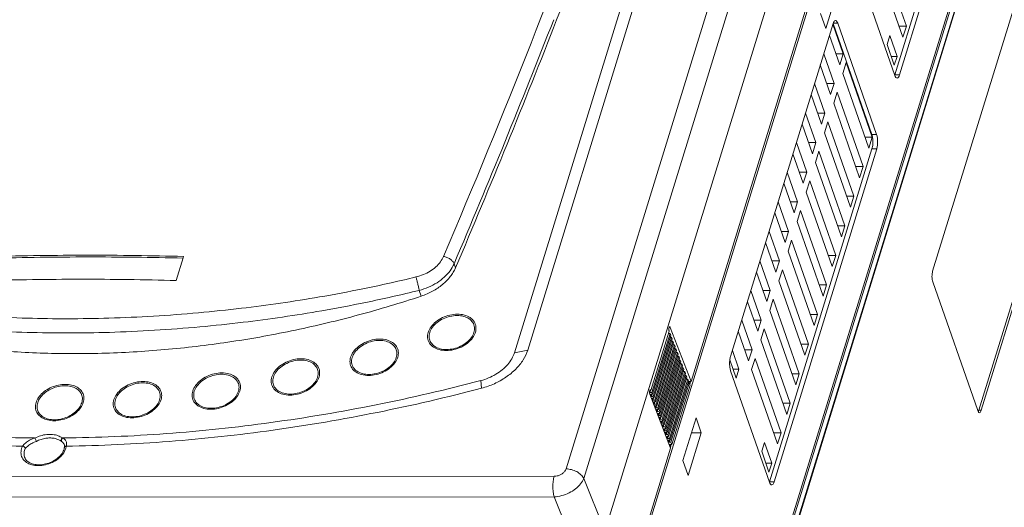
# Model space of a CAD drawing. Header units: millimetres. Extents: x -473 to 23648, y -382 to 1866.
# Tile 410 of 607: x 8237 to 8431, y 509 to 605. Entities that reach past the tile are written whole.
import ezdxf

# ---------------------------------------------------------------- set-up
doc = ezdxf.new("R2010")
doc.units = ezdxf.units.MM
doc.header["$LTSCALE"] = 80
doc.layers.get('0').update_dxf_attribs({"linetype": 'CONTINUOUS'})
for name, color, linetype in [('02___PRT_ALL_AXES', 7, 'CONTINUOUS'), ('06_ALL_SURFS', 7, 'CONTINUOUS'), ('08_ALL_DRAFTS', 7, 'CONTINUOUS'), ('09_ALL_ROUNDS', 7, 'CONTINUOUS'), ('20_ALL_FEATURES', 7, 'CONTINUOUS'), ('_BLACK_HOLE', 7, 'CONTINUOUS')]:
    doc.layers.add(name, color=color, linetype=linetype)

msp = doc.modelspace()

# ---------------------------------------------------------------- linework, layer by layer
at = {"color": 0, "linetype": 'Continuous', "lineweight": 0}
for p, q in [((8443.149, 678.887), (8372.444, 449.441)), ((8443.16, 678.592), (8372.455, 449.146))]:
    msp.add_line(p, q, dxfattribs=at)
at = {"layer": '02___PRT_ALL_AXES', "color": 0, "linetype": 'Continuous', "lineweight": 0}
for p, q in [((8371.966, 450.811), (8442.67, 680.258)), ((8429.249, 659.355), (8409.048, 593.799)), ((8430.194, 659.356), (8409.992, 593.799)), ((8406.217, 618.084), (8411.337, 603.422)), ((8409.065, 593.713), (8401.408, 615.638)), ((8410.664, 601.237), (8405.543, 615.899)), ((8432.674, 607.602), (8416.513, 555.157)), ((8376.688, 538.34), (8396.889, 603.897)), ((8396.85, 603.771), (8398.885, 597.945)), ((8396.9, 603.901), (8404.529, 582.058)), ((8396.929, 603.983), (8397.816, 603.983)), ((8397.816, 603.983), (8405.474, 582.058)), ((8411.337, 603.422), (8410.664, 601.237)), ((8398.211, 595.76), (8396.177, 601.585)), ((8395.054, 597.943), (8397.089, 592.118)), ((8398.885, 597.945), (8398.211, 595.76)), ((8396.416, 589.932), (8394.381, 595.758)), ((8399.483, 596.232), (8398.81, 594.047)), ((8399.483, 596.232), (8404.604, 581.57)), ((8403.93, 579.385), (8398.81, 594.047)), ((8409.048, 593.799), (8409.992, 593.799)), ((8393.259, 592.116), (8395.293, 586.29)), ((8397.089, 592.118), (8396.416, 589.932)), ((8394.62, 584.105), (8392.585, 589.931)), ((8397.687, 590.405), (8397.014, 588.219)), ((8397.687, 590.405), (8402.808, 575.742)), ((8402.135, 573.557), (8397.014, 588.219)), ((8391.463, 586.289), (8393.498, 580.463)), ((8395.293, 586.29), (8394.62, 584.105)), ((8392.824, 578.278), (8390.79, 584.104)), ((8395.892, 584.577), (8395.218, 582.392)), ((8395.892, 584.577), (8401.012, 569.915)), ((8400.339, 567.73), (8395.218, 582.392)), ((8404.529, 582.058), (8405.474, 582.058)), ((8389.667, 580.462), (8391.702, 574.636)), ((8393.498, 580.463), (8392.824, 578.278)), ((8404.604, 581.57), (8403.93, 579.385)), ((8425.612, 527.751), (8441.773, 580.196)), ((8426.085, 527.751), (8442.246, 580.196)), ((8404.559, 579.231), (8384.357, 513.675)), ((8405.503, 579.231), (8385.302, 513.675)), ((8391.029, 572.451), (8388.994, 578.277)), ((8394.096, 578.75), (8393.423, 576.565)), ((8394.096, 578.75), (8399.217, 564.088)), ((8404.559, 579.231), (8405.503, 579.231)), ((8398.543, 561.903), (8393.423, 576.565)), ((8387.872, 574.635), (8389.906, 568.809)), ((8391.702, 574.636), (8391.029, 572.451)), ((8402.808, 575.742), (8402.135, 573.557)), ((8389.233, 566.623), (8387.198, 572.449)), ((8392.3, 572.923), (8391.627, 570.738)), ((8392.3, 572.923), (8397.421, 558.261)), ((8396.748, 556.076), (8391.627, 570.738)), ((8386.076, 568.807), (8388.111, 562.981)), ((8389.906, 568.809), (8389.233, 566.623)), ((8401.012, 569.915), (8400.339, 567.73)), ((8387.437, 560.796), (8385.403, 566.622)), ((8390.505, 567.096), (8389.831, 564.911)), ((8390.505, 567.096), (8395.625, 552.434)), ((8394.952, 550.248), (8389.831, 564.911)), ((8384.281, 562.98), (8386.315, 557.154)), ((8388.111, 562.981), (8387.437, 560.796)), ((8399.217, 564.088), (8398.543, 561.903)), ((8385.642, 554.969), (8383.607, 560.795)), ((8388.709, 561.269), (8388.036, 559.083)), ((8388.709, 561.269), (8393.83, 546.606)), ((8393.156, 544.421), (8388.036, 559.083)), ((8382.485, 557.153), (8384.519, 551.327)), ((8386.315, 557.154), (8385.642, 554.969)), ((8397.421, 558.261), (8396.748, 556.076)), ((8383.846, 549.142), (8381.811, 554.968)), ((8386.913, 555.441), (8386.24, 553.256)), ((8386.913, 555.441), (8392.034, 540.779)), ((8391.361, 538.594), (8386.24, 553.256)), ((8416.536, 553.037), (8425.389, 527.686)), ((8380.689, 551.326), (8382.724, 545.5)), ((8384.519, 551.327), (8383.846, 549.142)), ((8395.625, 552.434), (8394.952, 550.248)), ((8382.05, 543.315), (8380.016, 549.14)), ((8385.118, 549.614), (8384.444, 547.429)), ((8385.118, 549.614), (8390.238, 534.952)), ((8389.565, 532.767), (8384.444, 547.429)), ((8378.894, 545.498), (8380.928, 539.673)), ((8382.724, 545.5), (8382.05, 543.315)), ((8393.83, 546.606), (8393.156, 544.421)), ((8380.255, 537.487), (8378.22, 543.313)), ((8383.322, 543.787), (8382.649, 541.602)), ((8383.322, 543.787), (8388.443, 529.125)), ((8387.769, 526.94), (8382.649, 541.602)), ((8380.928, 539.673), (8380.255, 537.487)), ((8392.034, 540.779), (8391.361, 538.594)), ((8381.526, 537.96), (8380.853, 535.774)), ((8381.526, 537.96), (8386.647, 523.298)), ((8384.375, 513.589), (8376.717, 535.513)), ((8385.974, 521.112), (8380.853, 535.774)), ((8390.238, 534.952), (8389.565, 532.767)), ((8388.443, 529.125), (8387.769, 526.94)), ((8426.085, 527.751), (8425.612, 527.751)), ((8386.647, 523.298), (8385.974, 521.112)), ((8384.357, 513.675), (8385.302, 513.675))]:
    msp.add_line(p, q, dxfattribs=at)
for points in [[(8396.889, 603.897), (8396.938, 604.056), (8396.996, 604.218), (8397.097, 604.35)], [(8425.389, 527.686), (8425.428, 527.576), (8425.471, 527.46), (8425.552, 527.376)], [(8425.522, 527.487), (8425.54, 527.523), (8425.554, 527.56), (8425.566, 527.598)], [(8425.566, 527.598), (8425.583, 527.649), (8425.597, 527.7), (8425.612, 527.751)], [(8425.943, 527.431), (8426.01, 527.526), (8426.05, 527.639), (8426.085, 527.751)], [(8425.552, 527.376), (8425.598, 527.328), (8425.66, 527.283), (8425.727, 527.279)]]:
    msp.add_open_spline(points, degree=3, dxfattribs=at)
for points, knots in [([(8397.097, 604.35), (8397.159, 604.431), (8397.251, 604.525), (8397.36, 604.526), (8397.366, 604.526)], [0, 0, 0, 0, 0.3049878, 0.32451161, 0.32451161, 0.32451161, 0.32451161]), ([(8397.366, 604.526), (8397.455, 604.521), (8397.678, 604.363), (8397.765, 604.13), (8397.816, 603.983)], [0, 0, 0, 0, 0.26629442, 0.73341801, 0.73341801, 0.73341801, 0.73341801]), ([(8409.515, 593.171), (8409.427, 593.175), (8409.203, 593.333), (8409.116, 593.566), (8409.065, 593.713)], [0, 0, 0, 0, 0.26629442, 0.73341801, 0.73341801, 0.73341801, 0.73341801]), ([(8409.992, 593.799), (8409.943, 593.641), (8409.857, 593.395), (8409.631, 593.171), (8409.522, 593.17), (8409.515, 593.171)], [0, 0, 0, 0, 0.49873344, 0.80372124, 0.82324505, 0.82324505, 0.82324505, 0.82324505]), ([(8404.529, 582.058), (8404.628, 581.775), (8404.738, 581.133), (8404.748, 580.179), (8404.649, 579.526), (8404.559, 579.231)], [0, 0, 0, 0, 0.898366, 1.9332146, 2.8591906, 2.8591906, 2.8591906, 2.8591906]), ([(8405.474, 582.058), (8405.545, 581.853), (8405.644, 581.388), (8405.696, 580.66), (8405.658, 579.923), (8405.569, 579.447), (8405.503, 579.231)], [0, 0, 0, 0, 0.6525152, 1.4150724, 2.1858769, 2.8613817, 2.8613817, 2.8613817, 2.8613817]), ([(8416.513, 555.157), (8416.464, 554.995), (8416.397, 554.638), (8416.369, 554.085), (8416.408, 553.539), (8416.482, 553.191), (8416.536, 553.037)], [0, 0, 0, 0, 0.5066285, 1.084732, 1.6566499, 2.1460362, 2.1460362, 2.1460362, 2.1460362]), ([(8376.717, 535.513), (8376.646, 535.719), (8376.547, 536.183), (8376.495, 536.912), (8376.533, 537.648), (8376.621, 538.125), (8376.688, 538.34)], [0, 0, 0, 0, 0.6525152, 1.4150724, 2.1858769, 2.8613817, 2.8613817, 2.8613817, 2.8613817]), ([(8425.727, 527.279), (8425.732, 527.279), (8425.813, 527.279), (8425.889, 527.357), (8425.938, 527.424), (8425.943, 527.431)], [0, 0, 0, 0, 0.01464286, 0.24338371, 0.26763546, 0.26763546, 0.26763546, 0.26763546]), ([(8384.825, 513.046), (8384.736, 513.051), (8384.512, 513.208), (8384.426, 513.442), (8384.375, 513.589)], [0, 0, 0, 0, 0.26629442, 0.73341801, 0.73341801, 0.73341801, 0.73341801]), ([(8385.302, 513.675), (8385.253, 513.516), (8385.166, 513.271), (8384.94, 513.047), (8384.831, 513.046), (8384.825, 513.046)], [0, 0, 0, 0, 0.49873344, 0.80372124, 0.82324505, 0.82324505, 0.82324505, 0.82324505])]:
    msp.add_open_spline(points, degree=3, knots=knots, dxfattribs=at)
at = {"layer": '06_ALL_SURFS', "color": 0, "linetype": 'Continuous', "lineweight": 0}
msp.add_line((8342.439, 604.636), (8357.134, 640.857), dxfattribs=at)
at = {"layer": '08_ALL_DRAFTS', "color": 0, "linetype": 'Continuous', "lineweight": 0}
for p, q in [((8409.901, 603.421), (8411.337, 603.422)), ((8398.885, 597.945), (8397.448, 597.944)), ((8408.348, 597.448), (8409.497, 597.449)), ((8397.089, 592.118), (8395.653, 592.117)), ((8395.293, 586.29), (8393.857, 586.29)), ((8393.498, 580.463), (8392.061, 580.462)), ((8403.167, 581.569), (8404.604, 581.57)), ((8391.702, 574.636), (8390.266, 574.635)), ((8401.372, 575.742), (8402.808, 575.742)), ((8389.906, 568.809), (8388.47, 568.808)), ((8399.576, 569.915), (8401.012, 569.915)), ((8388.111, 562.981), (8386.675, 562.981)), ((8397.78, 564.087), (8399.217, 564.088)), ((8386.315, 557.154), (8384.879, 557.154)), ((8395.985, 558.26), (8397.421, 558.261)), ((8384.519, 551.327), (8383.083, 551.326)), ((8394.189, 552.433), (8395.625, 552.434)), ((8382.724, 545.5), (8381.288, 545.499)), ((8392.393, 546.606), (8393.83, 546.606)), ((8380.928, 539.673), (8379.492, 539.672)), ((8390.598, 540.778), (8392.034, 540.779)), ((8377.197, 535.823), (8378.346, 535.824)), ((8388.802, 534.951), (8390.238, 534.952)), ((8387.006, 529.124), (8388.443, 529.125)), ((8385.211, 523.297), (8386.647, 523.298)), ((8383.657, 517.324), (8384.806, 517.325))]:
    msp.add_line(p, q, dxfattribs=at)
at = {"layer": '09_ALL_ROUNDS', "color": 0, "linetype": 'Continuous', "lineweight": 0}
for p, q in [((8443.149, 678.887), (8372.444, 449.441)), ((8443.16, 678.592), (8372.455, 449.146)), ((8361.027, 531.661), (8364.615, 543.306)), ((8364.602, 544.055), (8364.835, 544.056)), ((8368.94, 533.402), (8364.835, 544.056)), ((8360.775, 531.65), (8360.901, 531.653)), ((8360.901, 531.653), (8361.025, 531.656)), ((8364.9, 520.29), (8360.795, 530.944))]:
    msp.add_line(p, q, dxfattribs=at)
for points, knots in [([(8364.552, 543.806), (8364.546, 543.72), (8364.552, 543.586), (8364.571, 543.454), (8364.582, 543.408)], [0, 0, 0, 0, 0.25879735, 0.39999312, 0.39999312, 0.39999312, 0.39999312]), ([(8364.714, 544.184), (8364.697, 544.183), (8364.626, 544.164), (8364.579, 544.002), (8364.558, 543.883), (8364.552, 543.806)], [0, 0, 0, 0, 0.05187162, 0.20677024, 0.43794562, 0.43794562, 0.43794562, 0.43794562]), ([(8364.835, 544.056), (8364.817, 544.101), (8364.793, 544.176), (8364.728, 544.185), (8364.714, 544.184)], [0, 0, 0, 0, 0.14688672, 0.18681751, 0.18681751, 0.18681751, 0.18681751]), ([(8360.898, 531.801), (8360.881, 531.8), (8360.81, 531.782), (8360.787, 531.701), (8360.775, 531.65)], [0, 0, 0, 0, 0.05132321, 0.20697089, 0.20697089, 0.20697089, 0.20697089]), ([(8361.027, 531.661), (8361.009, 531.711), (8360.982, 531.793), (8360.911, 531.802), (8360.898, 531.801)], [0, 0, 0, 0, 0.16124291, 0.20160995, 0.20160995, 0.20160995, 0.20160995])]:
    msp.add_open_spline(points, degree=3, knots=knots, dxfattribs=at)
for points in [[(8364.582, 543.408), (8364.591, 543.373), (8364.601, 543.339), (8364.615, 543.306)], [(8360.775, 531.65), (8360.757, 531.576), (8360.742, 531.5), (8360.736, 531.423)], [(8360.736, 531.423), (8360.73, 531.337), (8360.733, 531.25), (8360.744, 531.164)], [(8360.744, 531.164), (8360.753, 531.09), (8360.768, 531.015), (8360.795, 530.944)]]:
    msp.add_open_spline(points, degree=3, dxfattribs=at)
at = {"layer": '20_ALL_FEATURES', "color": 0, "linetype": 'Continuous', "lineweight": 0}
for p, q in [((8356.473, 491.743), (8427.514, 722.283)), ((8375.006, 461.845), (8439.247, 670.32)), ((8365.341, 640.397), (8334.115, 539.064)), ((8367.984, 640.947), (8336.758, 539.614)), ((8344.295, 516.194), (8382.74, 640.954)), ((8347.766, 514.334), (8386.211, 639.094)), ((8390.706, 629.73), (8351.97, 504.025)), ((8395.106, 618.313), (8368.94, 533.402)), ((8397.932, 610.933), (8395.463, 602.921)), ((8395.463, 602.921), (8394.434, 605.867)), ((8407.522, 599.812), (8408.061, 601.56)), ((8408.061, 601.56), (8409.497, 597.449)), ((8408.958, 595.701), (8407.522, 599.812)), ((8409.497, 597.449), (8408.958, 595.701)), ((8268.856, 557.771), (8267.485, 553.312)), ((8268.942, 558.051), (8268.856, 557.771)), ((8248.625, 553.555), (8248.504, 553.555)), ((8364.775, 542.899), (8361.184, 531.245)), ((8361.316, 530.903), (8364.907, 542.557)), ((8365.065, 542.146), (8361.474, 530.492)), ((8361.606, 530.149), (8365.197, 541.804)), ((8365.356, 541.393), (8361.764, 529.738)), ((8364.488, 542.894), (8364.775, 542.899)), ((8364.907, 542.557), (8364.775, 542.899)), ((8364.779, 542.14), (8365.065, 542.146)), ((8365.197, 541.804), (8365.065, 542.146)), ((8365.069, 541.387), (8365.356, 541.393)), ((8365.488, 541.05), (8365.356, 541.393)), ((8361.896, 529.396), (8365.488, 541.05)), ((8365.646, 540.639), (8362.055, 528.985)), ((8362.187, 528.642), (8365.778, 540.297)), ((8365.936, 539.886), (8362.345, 528.231)), ((8362.477, 527.889), (8366.068, 539.543)), ((8365.359, 540.634), (8365.646, 540.639)), ((8365.778, 540.297), (8365.646, 540.639)), ((8365.65, 539.88), (8365.936, 539.886)), ((8366.068, 539.543), (8365.936, 539.886)), ((8377.053, 539.526), (8378.346, 535.824)), ((8366.227, 539.133), (8362.635, 527.478)), ((8362.767, 527.136), (8366.359, 538.79)), ((8366.517, 538.379), (8362.926, 526.725)), ((8363.058, 526.382), (8366.649, 538.037)), ((8366.807, 537.626), (8363.216, 525.971)), ((8363.348, 525.629), (8366.939, 537.283)), ((8365.94, 539.127), (8366.227, 539.133)), ((8366.359, 538.79), (8366.227, 539.133)), ((8366.23, 538.373), (8366.517, 538.379)), ((8366.649, 538.037), (8366.517, 538.379)), ((8366.521, 537.62), (8366.807, 537.626)), ((8366.939, 537.283), (8366.807, 537.626)), ((8377.807, 534.075), (8376.552, 537.669)), ((8367.098, 536.872), (8363.506, 525.218)), ((8363.638, 524.875), (8367.23, 536.53)), ((8367.388, 536.119), (8363.797, 524.464)), ((8363.929, 524.122), (8367.52, 535.776)), ((8367.678, 535.366), (8364.087, 523.711)), ((8366.811, 536.867), (8367.098, 536.872)), ((8367.23, 536.53), (8367.098, 536.872)), ((8367.101, 536.113), (8367.388, 536.119)), ((8367.52, 535.776), (8367.388, 536.119)), ((8367.392, 535.36), (8367.678, 535.366)), ((8367.81, 535.023), (8367.678, 535.366)), ((8378.346, 535.824), (8377.807, 534.075)), ((8364.219, 523.369), (8367.81, 535.023)), ((8367.969, 534.612), (8364.377, 522.958)), ((8364.509, 522.615), (8368.101, 534.27)), ((8368.259, 533.859), (8364.668, 522.204)), ((8364.8, 521.862), (8368.391, 533.516)), ((8367.682, 534.607), (8367.969, 534.612)), ((8368.101, 534.27), (8367.969, 534.612)), ((8367.972, 533.853), (8368.259, 533.859)), ((8368.391, 533.516), (8368.259, 533.859)), ((8360.947, 531.685), (8360.809, 531.238)), ((8368.549, 533.105), (8364.958, 521.451)), ((8368.716, 532.673), (8365.125, 521.019)), ((8368.263, 533.1), (8368.549, 533.105)), ((8368.94, 533.402), (8368.478, 533.401)), ((8368.478, 533.401), (8368.574, 533.127)), ((8368.716, 532.673), (8368.549, 533.105)), ((8368.565, 533.1), (8368.642, 533.351)), ((8368.659, 532.82), (8368.832, 533.38)), ((8360.809, 531.238), (8360.737, 531.425)), ((8360.809, 531.238), (8361.184, 531.245)), ((8360.941, 530.895), (8361.316, 530.903)), ((8361.099, 530.484), (8360.941, 530.895)), ((8361.235, 530.927), (8361.099, 530.484)), ((8361.099, 530.484), (8361.474, 530.492)), ((8361.316, 530.903), (8361.184, 531.245)), ((8361.231, 530.142), (8361.606, 530.149)), ((8361.389, 529.731), (8361.231, 530.142)), ((8361.526, 530.174), (8361.389, 529.731)), ((8361.389, 529.731), (8361.764, 529.738)), ((8361.606, 530.149), (8361.474, 530.492)), ((8361.896, 529.396), (8361.764, 529.738)), ((8361.521, 529.388), (8361.896, 529.396)), ((8361.68, 528.977), (8361.521, 529.388)), ((8361.816, 529.421), (8361.68, 528.977)), ((8361.68, 528.977), (8362.055, 528.985)), ((8361.812, 528.635), (8362.187, 528.642)), ((8361.97, 528.224), (8361.812, 528.635)), ((8362.106, 528.667), (8361.97, 528.224)), ((8361.97, 528.224), (8362.345, 528.231)), ((8362.187, 528.642), (8362.055, 528.985)), ((8362.102, 527.882), (8362.477, 527.889)), ((8362.26, 527.471), (8362.102, 527.882)), ((8362.397, 527.914), (8362.26, 527.471)), ((8362.477, 527.889), (8362.345, 528.231)), ((8362.26, 527.471), (8362.635, 527.478)), ((8362.392, 527.128), (8362.767, 527.136)), ((8362.551, 526.717), (8362.392, 527.128)), ((8362.687, 527.16), (8362.551, 526.717)), ((8362.551, 526.717), (8362.926, 526.725)), ((8362.767, 527.136), (8362.635, 527.478)), ((8362.683, 526.375), (8363.058, 526.382)), ((8362.841, 525.964), (8362.683, 526.375)), ((8362.977, 526.407), (8362.841, 525.964)), ((8362.841, 525.964), (8363.216, 525.971)), ((8363.058, 526.382), (8362.926, 526.725)), ((8363.268, 525.654), (8363.131, 525.211)), ((8363.348, 525.629), (8363.216, 525.971)), ((8367.315, 517.86), (8369.896, 526.237)), ((8369.896, 526.237), (8370.925, 523.291)), ((8362.973, 525.621), (8363.348, 525.629)), ((8363.131, 525.211), (8362.973, 525.621)), ((8363.131, 525.211), (8363.506, 525.218)), ((8363.263, 524.868), (8363.638, 524.875)), ((8363.422, 524.457), (8363.263, 524.868)), ((8363.558, 524.9), (8363.422, 524.457)), ((8363.422, 524.457), (8363.797, 524.464)), ((8363.638, 524.875), (8363.506, 525.218)), ((8363.553, 524.115), (8363.929, 524.122)), ((8363.712, 523.704), (8363.553, 524.115)), ((8363.848, 524.147), (8363.712, 523.704)), ((8363.712, 523.704), (8364.087, 523.711)), ((8363.929, 524.122), (8363.797, 524.464)), ((8364.219, 523.369), (8364.087, 523.711)), ((8363.844, 523.361), (8364.219, 523.369)), ((8364.002, 522.95), (8363.844, 523.361)), ((8364.139, 523.393), (8364.002, 522.95)), ((8364.002, 522.95), (8364.377, 522.958)), ((8364.134, 522.608), (8364.509, 522.615)), ((8364.292, 522.197), (8364.134, 522.608)), ((8364.429, 522.64), (8364.292, 522.197)), ((8364.292, 522.197), (8364.668, 522.204)), ((8364.509, 522.615), (8364.377, 522.958)), ((8364.424, 521.855), (8364.8, 521.862)), ((8364.583, 521.444), (8364.424, 521.855)), ((8364.719, 521.887), (8364.583, 521.444)), ((8364.8, 521.862), (8364.668, 522.204)), ((8370.925, 523.291), (8368.344, 514.914)), ((8368.988, 523.29), (8370.925, 523.291)), ((8364.9, 520.29), (8356.276, 492.305)), ((8364.583, 521.444), (8364.958, 521.451)), ((8364.662, 521.019), (8364.758, 520.745)), ((8365.125, 521.019), (8364.662, 521.019)), ((8364.842, 521.019), (8364.758, 520.745)), ((8364.843, 520.438), (8365.031, 521.048)), ((8365.125, 521.019), (8364.958, 521.451)), ((8382.832, 519.687), (8383.371, 521.435)), ((8383.371, 521.435), (8384.806, 517.325)), ((8384.268, 515.576), (8382.832, 519.687)), ((8368.344, 514.914), (8367.315, 517.86)), ((8384.806, 517.325), (8384.268, 515.576))]:
    msp.add_line(p, q, dxfattribs=at)
for centre, radius, start, end in [((6756.435, 1224.027), 1699.634, 336.931511, 339.992343), ((6752.18, 1225.758), 1706.698, 336.916456, 338.659455), ((6747.781, 1226.527), 1711.632, 336.929839, 338.695015), ((8250.256, -148.648), 706.938, 90.02379, 91.548181), ((8250.419, -152.423), 710.37, 90.027182, 91.5442), ((8250.306, -168.282), 726.572, 88.530175, 90.027036), ((8250.383, -172.292), 730.239, 88.551775, 90.02357), ((8248.835, -144.88), 698.436, 90.027141, 91.560803), ((8248.795, -164.783), 718.338, 88.509127, 90.013616)]:
    msp.add_arc(centre, radius, start, end, dxfattribs=at)
at = {"layer": '_BLACK_HOLE', "color": 0, "linetype": 'Continuous', "lineweight": 0}
for p, q in [((8322.229, 556.609), (8322.526, 555.811)), ((8315.37, 551.364), (8315.766, 550.228)), ((8334.115, 539.064), (8336.758, 539.614)), ((8327.497, 533.597), (8327.658, 532.097)), ((8245.067, 522.294), (8245.212, 522.296)), ((8245.447, 520.372), (8245.459, 520.422)), ((8245.506, 520.695), (8245.459, 520.422)), ((8245.466, 520.941), (8245.506, 520.695)), ((8245.466, 520.941), (8245.466, 520.94)), ((8137.394, 514.64), (8341.967, 514.743)), ((8347.766, 514.334), (8351.97, 504.025)), ((8137.374, 510.603), (8341.947, 510.706)), ((8341.947, 510.706), (8346.151, 500.397))]:
    msp.add_line(p, q, dxfattribs=at)
for centre, radius, start, end in [((8242.968, 521.061), 2.886, 344.22797, 345.26548), ((8244.387, 521.163), 1.533, 341.50352, 349.85368)]:
    msp.add_arc(centre, radius, start, end, dxfattribs=at)
for points, knots in [([(8314.725, 553.999), (8315.222, 554.12), (8316.185, 554.431), (8317.51, 555.101), (8318.651, 555.943), (8319.56, 556.927), (8319.999, 557.676), (8320.161, 558.058)], [0, 0, 0, 0, 1.5347232, 3.0206531, 4.4365958, 5.7676907, 7.0127, 7.0127, 7.0127, 7.0127]), ([(8320.161, 558.058), (8320.391, 558.02), (8320.844, 557.889), (8321.452, 557.561), (8321.938, 557.136), (8322.163, 556.786), (8322.229, 556.609)], [0, 0, 0, 0, 0.6988431, 1.4014818, 2.0549443, 2.6212309, 2.6212309, 2.6212309, 2.6212309]), ([(8315.37, 551.364), (8315.997, 551.529), (8317.211, 551.944), (8318.88, 552.82), (8320.319, 553.91), (8321.466, 555.169), (8322.022, 556.123), (8322.229, 556.609)], [0, 0, 0, 0, 1.9437887, 3.8317321, 5.6340137, 7.3295558, 8.9125636, 8.9125636, 8.9125636, 8.9125636]), ([(8315.766, 550.228), (8316.152, 550.355), (8316.911, 550.644), (8317.998, 551.173), (8319.016, 551.789), (8319.949, 552.483), (8320.78, 553.242), (8321.497, 554.054), (8322.087, 554.907), (8322.397, 555.508), (8322.526, 555.811)], [0, 0, 0, 0, 1.2194307, 2.4301772, 3.621885, 4.7850019, 5.9112416, 6.9940716, 8.0292276, 9.0152444, 9.0152444, 9.0152444, 9.0152444]), ([(8186.337, 553.935), (8189.02, 553.069), (8194.022, 551.634), (8201.206, 549.976), (8207.868, 548.724), (8214.677, 547.696), (8222.036, 546.849), (8229.958, 546.218), (8238.053, 545.851), (8243.462, 545.776), (8246.107, 545.777)], [0, 0, 0, 0, 8.4602558, 15.5961649, 22.1137583, 28.7896853, 36.2521296, 44.3331704, 52.6231943, 60.5585193, 60.5585193, 60.5585193, 60.5585193]), ([(8246.107, 545.777), (8248.816, 545.778), (8254.456, 545.865), (8263.057, 546.251), (8271.764, 546.905), (8280.111, 547.775), (8288.053, 548.821), (8296.037, 550.084), (8304.941, 551.751), (8311.26, 553.157), (8314.725, 553.999)], [0, 0, 0, 0, 8.1274084, 16.9198297, 25.8245897, 34.3172793, 42.0949508, 49.8517646, 58.5659411, 69.2659323, 69.2659323, 69.2659323, 69.2659323]), ([(8314.725, 553.999), (8314.785, 553.799), (8314.906, 553.364), (8315.078, 552.692), (8315.237, 552.014), (8315.331, 551.571), (8315.37, 551.364)], [0, 0, 0, 0, 0.6264617, 1.3539116, 2.0828339, 2.7135086, 2.7135086, 2.7135086, 2.7135086]), ([(8185.824, 551.299), (8188.532, 550.416), (8193.578, 548.954), (8200.827, 547.262), (8207.549, 545.984), (8214.419, 544.934), (8221.844, 544.069), (8229.836, 543.425), (8238.003, 543.05), (8243.46, 542.973), (8246.128, 542.974)], [0, 0, 0, 0, 8.5440686, 15.7485127, 22.3272065, 29.064565, 36.594631, 44.7480377, 53.1117637, 61.1173886, 61.1173886, 61.1173886, 61.1173886]), ([(8246.128, 542.974), (8248.861, 542.975), (8254.552, 543.064), (8263.229, 543.459), (8272.014, 544.126), (8280.437, 545.015), (8288.451, 546.082), (8296.509, 547.372), (8305.495, 549.072), (8311.872, 550.505), (8315.37, 551.364)], [0, 0, 0, 0, 8.1995696, 17.0706568, 26.0559263, 34.6264271, 42.476419, 50.3065082, 59.104572, 69.9096758, 69.9096758, 69.9096758, 69.9096758]), ([(8186.197, 550.163), (8189.495, 548.798), (8196.31, 546.309), (8206.942, 543.342), (8218.069, 541.103), (8229.621, 539.607), (8241.518, 538.864), (8253.69, 538.877), (8266.051, 539.647), (8278.526, 541.168), (8291.031, 543.43), (8303.485, 546.42), (8311.692, 548.881), (8315.766, 550.228)], [0, 0, 0, 0, 10.7082461, 21.7377787, 33.0863573, 44.7285202, 56.6547771, 68.8238393, 81.2185815, 93.7880118, 106.506029, 119.3200085, 132.1936994, 132.1936994, 132.1936994, 132.1936994]), ([(8317.137, 543.095), (8317.26, 543.491), (8317.684, 544.281), (8318.666, 545.267), (8319.933, 546.047), (8321.37, 546.551), (8322.847, 546.735), (8324.232, 546.577), (8325.404, 546.083), (8326.247, 545.267), (8326.625, 544.197), (8326.534, 543.454), (8326.424, 543.099)], [0, 0, 0, 0, 1.2436933, 2.6338288, 4.1320545, 5.6698795, 7.1690764, 8.5608802, 9.8067546, 10.9201808, 11.9781387, 13.0908184, 13.0908184, 13.0908184, 13.0908184]), ([(8317.449, 543.059), (8317.564, 543.43), (8317.961, 544.169), (8318.879, 545.092), (8320.064, 545.822), (8321.409, 546.293), (8322.791, 546.465), (8324.086, 546.317), (8325.183, 545.855), (8325.971, 545.091), (8326.325, 544.091), (8326.239, 543.395), (8326.137, 543.064)], [0, 0, 0, 0, 1.1638166, 2.4641294, 3.8655712, 5.3040827, 6.7064994, 8.0084952, 9.1740105, 10.2156335, 11.2053865, 12.2463502, 12.2463502, 12.2463502, 12.2463502]), ([(8301.852, 538.186), (8301.974, 538.582), (8302.399, 539.372), (8303.381, 540.358), (8304.648, 541.138), (8306.085, 541.642), (8307.562, 541.826), (8308.947, 541.668), (8310.119, 541.174), (8310.962, 540.358), (8311.34, 539.288), (8311.248, 538.545), (8311.139, 538.19)], [0, 0, 0, 0, 1.2436933, 2.6338288, 4.1320545, 5.6698795, 7.1690764, 8.5608802, 9.8067546, 10.9201808, 11.9781387, 13.0908184, 13.0908184, 13.0908184, 13.0908184]), ([(8302.164, 538.15), (8302.278, 538.521), (8302.676, 539.26), (8303.594, 540.183), (8304.779, 540.913), (8306.124, 541.384), (8307.505, 541.556), (8308.801, 541.408), (8309.898, 540.946), (8310.686, 540.182), (8311.04, 539.182), (8310.954, 538.486), (8310.852, 538.155)], [0, 0, 0, 0, 1.1638166, 2.4641294, 3.8655712, 5.3040827, 6.7064994, 8.0084952, 9.1740105, 10.2156335, 11.2053865, 12.2463502, 12.2463502, 12.2463502, 12.2463502]), ([(8326.424, 543.099), (8326.302, 542.703), (8325.877, 541.913), (8324.896, 540.927), (8323.629, 540.147), (8322.192, 539.642), (8320.715, 539.459), (8319.329, 539.617), (8318.157, 540.111), (8317.315, 540.927), (8316.936, 541.997), (8317.028, 542.74), (8317.137, 543.095)], [0, 0, 0, 0, 1.2436933, 2.6338288, 4.1320545, 5.6698795, 7.1690764, 8.5608802, 9.8067546, 10.9201808, 11.9781387, 13.0908184, 13.0908184, 13.0908184, 13.0908184]), ([(8326.137, 543.064), (8326.023, 542.693), (8325.625, 541.954), (8324.707, 541.031), (8323.522, 540.302), (8322.178, 539.83), (8320.796, 539.659), (8319.5, 539.806), (8318.404, 540.268), (8317.615, 541.032), (8317.261, 542.032), (8317.347, 542.728), (8317.449, 543.059)], [0, 0, 0, 0, 1.1638149, 2.4641366, 3.8655775, 5.304089, 6.7065052, 8.0084996, 9.1740115, 10.2156373, 11.2053666, 12.2463756, 12.2463756, 12.2463756, 12.2463756]), ([(8336.758, 539.614), (8336.549, 538.935), (8335.895, 537.577), (8334.413, 535.768), (8332.474, 534.184), (8330.191, 532.915), (8328.518, 532.322), (8327.658, 532.096)], [0, 0, 0, 0, 2.1295279, 4.4601801, 6.9672215, 9.593344, 12.2622224, 12.2622224, 12.2622224, 12.2622224]), ([(8286.342, 534.318), (8286.464, 534.714), (8286.889, 535.504), (8287.87, 536.49), (8289.137, 537.271), (8290.574, 537.775), (8292.051, 537.958), (8293.437, 537.801), (8294.609, 537.307), (8295.451, 536.49), (8295.829, 535.42), (8295.738, 534.677), (8295.629, 534.323)], [0, 0, 0, 0, 1.2436933, 2.6338288, 4.1320545, 5.6698795, 7.1690764, 8.5608802, 9.8067546, 10.9201808, 11.9781387, 13.0908184, 13.0908184, 13.0908184, 13.0908184]), ([(8286.653, 534.283), (8286.768, 534.654), (8287.165, 535.393), (8288.083, 536.315), (8289.269, 537.045), (8290.613, 537.517), (8291.995, 537.688), (8293.291, 537.541), (8294.387, 537.079), (8295.175, 536.315), (8295.529, 535.314), (8295.443, 534.619), (8295.341, 534.287)], [0, 0, 0, 0, 1.1638166, 2.4641294, 3.8655712, 5.3040827, 6.7064994, 8.0084952, 9.1740105, 10.2156335, 11.2053865, 12.2463502, 12.2463502, 12.2463502, 12.2463502]), ([(8311.139, 538.19), (8311.017, 537.794), (8310.592, 537.004), (8309.611, 536.018), (8308.344, 535.238), (8306.907, 534.733), (8305.429, 534.55), (8304.044, 534.708), (8302.872, 535.202), (8302.03, 536.018), (8301.651, 537.088), (8301.743, 537.831), (8301.852, 538.186)], [0, 0, 0, 0, 1.2436933, 2.6338288, 4.1320545, 5.6698795, 7.1690764, 8.5608802, 9.8067546, 10.9201808, 11.9781387, 13.0908184, 13.0908184, 13.0908184, 13.0908184]), ([(8310.852, 538.155), (8310.738, 537.784), (8310.34, 537.045), (8309.422, 536.122), (8308.237, 535.393), (8306.893, 534.921), (8305.511, 534.75), (8304.215, 534.897), (8303.118, 535.359), (8302.33, 536.123), (8301.976, 537.123), (8302.062, 537.819), (8302.164, 538.15)], [0, 0, 0, 0, 1.1638149, 2.4641366, 3.8655775, 5.304089, 6.7065052, 8.0084996, 9.1740115, 10.2156373, 11.2053666, 12.2463756, 12.2463756, 12.2463756, 12.2463756]), ([(8334.115, 539.064), (8333.991, 538.661), (8333.625, 537.846), (8332.811, 536.72), (8331.739, 535.685), (8330.457, 534.791), (8329.029, 534.076), (8328.012, 533.732), (8327.497, 533.597)], [0, 0, 0, 0, 1.26687, 2.6530805, 4.1454898, 5.7160336, 7.3238148, 8.9224918, 8.9224918, 8.9224918, 8.9224918]), ([(8164.211, 533.515), (8170.043, 531.693), (8182.038, 528.491), (8200.597, 525.04), (8219.861, 522.895), (8232.939, 522.351), (8239.556, 522.293)], [0, 0, 0, 0, 18.3294035, 37.1975101, 56.5806906, 76.4314987, 76.4314987, 76.4314987, 76.4314987]), ([(8245.212, 522.296), (8252.003, 522.362), (8265.699, 522.949), (8286.287, 525.139), (8306.966, 528.633), (8320.669, 531.803), (8327.497, 533.597)], [0, 0, 0, 0, 20.3749179, 41.0911887, 62.073592, 83.2545139, 83.2545139, 83.2545139, 83.2545139]), ([(8255.217, 529.84), (8255.339, 530.236), (8255.764, 531.026), (8256.746, 532.012), (8258.013, 532.792), (8259.45, 533.296), (8260.927, 533.48), (8262.312, 533.322), (8263.484, 532.828), (8264.327, 532.012), (8264.705, 530.942), (8264.613, 530.199), (8264.504, 529.844)], [0, 0, 0, 0, 1.2436933, 2.6338288, 4.1320545, 5.6698795, 7.1690764, 8.5608802, 9.8067546, 10.9201808, 11.9781387, 13.0908184, 13.0908184, 13.0908184, 13.0908184]), ([(8270.749, 531.527), (8270.871, 531.924), (8271.296, 532.714), (8272.277, 533.7), (8273.544, 534.48), (8274.981, 534.984), (8276.458, 535.167), (8277.844, 535.01), (8279.016, 534.516), (8279.858, 533.699), (8280.237, 532.63), (8280.145, 531.887), (8280.036, 531.532)], [0, 0, 0, 0, 1.2436933, 2.6338288, 4.1320545, 5.6698795, 7.1690764, 8.5608802, 9.8067546, 10.9201808, 11.9781387, 13.0908184, 13.0908184, 13.0908184, 13.0908184]), ([(8271.061, 531.492), (8271.175, 531.863), (8271.572, 532.602), (8272.49, 533.525), (8273.676, 534.254), (8275.02, 534.726), (8276.402, 534.897), (8277.698, 534.75), (8278.794, 534.288), (8279.582, 533.524), (8279.936, 532.523), (8279.851, 531.828), (8279.748, 531.497)], [0, 0, 0, 0, 1.1638166, 2.4641294, 3.8655712, 5.3040827, 6.7064994, 8.0084952, 9.1740105, 10.2156335, 11.2053865, 12.2463502, 12.2463502, 12.2463502, 12.2463502]), ([(8295.629, 534.323), (8295.506, 533.926), (8295.082, 533.136), (8294.1, 532.15), (8292.833, 531.37), (8291.396, 530.866), (8289.919, 530.683), (8288.534, 530.84), (8287.362, 531.334), (8286.519, 532.151), (8286.141, 533.22), (8286.232, 533.964), (8286.342, 534.318)], [0, 0, 0, 0, 1.2436933, 2.6338288, 4.1320545, 5.6698795, 7.1690764, 8.5608802, 9.8067546, 10.9201808, 11.9781387, 13.0908184, 13.0908184, 13.0908184, 13.0908184]), ([(8295.341, 534.287), (8295.227, 533.916), (8294.83, 533.177), (8293.911, 532.255), (8292.726, 531.525), (8291.382, 531.053), (8290, 530.882), (8288.704, 531.029), (8287.608, 531.491), (8286.819, 532.255), (8286.465, 533.256), (8286.551, 533.951), (8286.653, 534.283)], [0, 0, 0, 0, 1.1638149, 2.4641366, 3.8655775, 5.304089, 6.7065052, 8.0084996, 9.1740115, 10.2156373, 11.2053666, 12.2463756, 12.2463756, 12.2463756, 12.2463756]), ([(8237.222, 520.672), (8230.651, 520.761), (8217.667, 521.356), (8198.543, 523.547), (8180.115, 527.013), (8168.201, 530.203), (8162.405, 532.013)], [0, 0, 0, 0, 19.7136599, 38.9595168, 57.7007377, 75.9175891, 75.9175891, 75.9175891, 75.9175891]), ([(8245.638, 532.853), (8245.183, 532.853), (8244.261, 532.749), (8242.939, 532.327), (8241.74, 531.667), (8240.756, 530.819), (8240.062, 529.842), (8239.72, 528.798), (8239.782, 527.768), (8240.265, 526.864), (8241.101, 526.188), (8242.194, 525.776), (8243.007, 525.692), (8243.431, 525.692)], [0, 0, 0, 0, 1.3626063, 2.7618738, 4.1391611, 5.439977, 6.6268043, 7.6924809, 8.6721144, 9.6397442, 10.6757241, 11.8281809, 13.100122, 13.100122, 13.100122, 13.100122]), ([(8245.579, 532.587), (8245.154, 532.586), (8244.292, 532.489), (8243.056, 532.095), (8241.934, 531.478), (8241.013, 530.685), (8240.364, 529.771), (8240.043, 528.794), (8240.101, 527.83), (8240.553, 526.984), (8241.335, 526.351), (8242.358, 525.966), (8243.118, 525.887), (8243.514, 525.888)], [0, 0, 0, 0, 1.2733238, 2.5815733, 3.8699019, 5.0871702, 6.1980278, 7.1955504, 8.1124602, 9.0180026, 9.9873284, 11.0653027, 12.2550598, 12.2550598, 12.2550598, 12.2550598]), ([(8243.431, 525.692), (8243.885, 525.692), (8244.807, 525.796), (8246.128, 526.218), (8247.327, 526.877), (8248.311, 527.724), (8249.005, 528.701), (8249.348, 529.744), (8249.287, 530.775), (8248.804, 531.679), (8247.969, 532.356), (8246.875, 532.769), (8246.062, 532.853), (8245.638, 532.853)], [0, 0, 0, 0, 1.3611046, 2.7597784, 4.1366675, 5.4373753, 6.6243159, 7.6902289, 8.6700782, 9.6378567, 10.673979, 11.8266734, 13.1001197, 13.1001197, 13.1001197, 13.1001197]), ([(8243.514, 525.888), (8243.939, 525.888), (8244.801, 525.985), (8246.037, 526.379), (8247.159, 526.996), (8248.08, 527.789), (8248.729, 528.703), (8249.05, 529.68), (8248.992, 530.645), (8248.54, 531.49), (8247.758, 532.123), (8246.735, 532.508), (8245.975, 532.587), (8245.579, 532.587)], [0, 0, 0, 0, 1.2732408, 2.5815108, 3.8698098, 5.0870621, 6.1979055, 7.1954267, 8.1123342, 9.0178812, 9.98717, 11.0650491, 12.2550918, 12.2550918, 12.2550918, 12.2550918]), ([(8327.658, 532.096), (8320.869, 530.312), (8307.247, 527.154), (8286.69, 523.647), (8266.215, 521.412), (8252.588, 520.774), (8245.827, 520.676)], [0, 0, 0, 0, 21.0578244, 41.920831, 62.5270346, 82.8126874, 82.8126874, 82.8126874, 82.8126874]), ([(8255.529, 529.804), (8255.643, 530.175), (8256.041, 530.914), (8256.959, 531.837), (8258.144, 532.567), (8259.489, 533.038), (8260.87, 533.21), (8262.166, 533.062), (8263.263, 532.6), (8264.051, 531.836), (8264.405, 530.836), (8264.319, 530.14), (8264.217, 529.809)], [0, 0, 0, 0, 1.1638166, 2.4641294, 3.8655712, 5.3040827, 6.7064994, 8.0084952, 9.1740105, 10.2156335, 11.2053865, 12.2463502, 12.2463502, 12.2463502, 12.2463502]), ([(8280.036, 531.532), (8279.913, 531.136), (8279.489, 530.346), (8278.507, 529.36), (8277.24, 528.579), (8275.803, 528.075), (8274.326, 527.892), (8272.941, 528.049), (8271.769, 528.544), (8270.926, 529.36), (8270.548, 530.43), (8270.639, 531.173), (8270.749, 531.527)], [0, 0, 0, 0, 1.2436933, 2.6338288, 4.1320545, 5.6698795, 7.1690764, 8.5608802, 9.8067546, 10.9201808, 11.9781387, 13.0908184, 13.0908184, 13.0908184, 13.0908184]), ([(8279.748, 531.497), (8279.634, 531.126), (8279.237, 530.387), (8278.318, 529.464), (8277.133, 528.734), (8275.789, 528.263), (8274.407, 528.091), (8273.111, 528.238), (8272.015, 528.701), (8271.226, 529.465), (8270.873, 530.465), (8270.958, 531.161), (8271.061, 531.492)], [0, 0, 0, 0, 1.1638149, 2.4641366, 3.8655775, 5.304089, 6.7065052, 8.0084996, 9.1740115, 10.2156373, 11.2053666, 12.2463756, 12.2463756, 12.2463756, 12.2463756]), ([(8264.504, 529.844), (8264.382, 529.448), (8263.957, 528.658), (8262.976, 527.672), (8261.709, 526.892), (8260.272, 526.387), (8258.795, 526.204), (8257.409, 526.362), (8256.237, 526.856), (8255.395, 527.672), (8255.016, 528.742), (8255.108, 529.485), (8255.217, 529.84)], [0, 0, 0, 0, 1.2436933, 2.6338288, 4.1320545, 5.6698795, 7.1690764, 8.5608802, 9.8067546, 10.9201808, 11.9781387, 13.0908184, 13.0908184, 13.0908184, 13.0908184]), ([(8264.217, 529.809), (8264.103, 529.438), (8263.705, 528.699), (8262.787, 527.776), (8261.602, 527.046), (8260.258, 526.575), (8258.876, 526.403), (8257.58, 526.551), (8256.483, 527.013), (8255.695, 527.777), (8255.341, 528.777), (8255.427, 529.473), (8255.529, 529.804)], [0, 0, 0, 0, 1.1638149, 2.4641366, 3.8655775, 5.304089, 6.7065052, 8.0084996, 9.1740115, 10.2156373, 11.2053666, 12.2463756, 12.2463756, 12.2463756, 12.2463756]), ([(8237.208, 520.672), (8237.374, 520.902), (8237.807, 521.338), (8238.609, 521.876), (8239.226, 522.164), (8239.556, 522.293)], [0, 0, 0, 0, 0.8494832, 1.8215798, 2.88455, 2.88455, 2.88455, 2.88455]), ([(8239.556, 522.293), (8239.569, 522.293), (8239.592, 522.291), (8239.624, 522.284), (8239.642, 522.272), (8239.647, 522.264)], [0, 0, 0, 0, 0.037764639, 0.070926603, 0.098368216, 0.098368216, 0.098368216, 0.098368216]), ([(8245.067, 522.294), (8244.808, 522.487), (8244.19, 522.802), (8243.131, 523.024), (8241.965, 523.012), (8240.775, 522.766), (8240.012, 522.455), (8239.647, 522.264)], [0, 0, 0, 0, 0.965954, 2.0475952, 3.2162505, 4.440309, 5.6731508, 5.6731508, 5.6731508, 5.6731508]), ([(8239.647, 522.264), (8239.692, 522.205), (8239.774, 522.066), (8239.873, 521.85), (8239.926, 521.695), (8239.943, 521.621)], [0, 0, 0, 0, 0.22316549, 0.48235383, 0.71152853, 0.71152853, 0.71152853, 0.71152853]), ([(8239.943, 521.621), (8240.241, 521.779), (8240.844, 522.035), (8241.748, 522.253), (8242.337, 522.301), (8242.611, 522.301)], [0, 0, 0, 0, 1.0133756, 1.9540149, 2.777678, 2.777678, 2.777678, 2.777678]), ([(8242.611, 522.301), (8242.889, 522.302), (8243.426, 522.258), (8244.176, 522.047), (8244.616, 521.807), (8244.806, 521.665)], [0, 0, 0, 0, 0.8328232, 1.6075553, 2.3196416, 2.3196416, 2.3196416, 2.3196416]), ([(8245.067, 522.294), (8244.998, 522.243), (8244.882, 522.115), (8244.785, 521.893), (8244.783, 521.731), (8244.806, 521.665)], [0, 0, 0, 0, 0.25700837, 0.50623857, 0.71611499, 0.71611499, 0.71611499, 0.71611499]), ([(8245.212, 522.296), (8245.148, 522.266), (8245.031, 522.177), (8244.911, 521.995), (8244.86, 521.79), (8244.881, 521.653), (8244.907, 521.594)], [0, 0, 0, 0, 0.21120709, 0.43012292, 0.64078827, 0.83200317, 0.83200317, 0.83200317, 0.83200317]), ([(8245.212, 522.296), (8245.394, 522.174), (8245.714, 521.89), (8245.88, 521.488), (8245.906, 521.293)], [0, 0, 0, 0, 0.6582053, 1.2490938, 1.2490938, 1.2490938, 1.2490938]), ([(8237.048, 518.66), (8236.934, 518.971), (8236.852, 519.681), (8237.065, 520.352), (8237.222, 520.672)], [0, 0, 0, 0, 0.9948799, 2.0623819, 2.0623819, 2.0623819, 2.0623819]), ([(8237.222, 520.672), (8237.304, 520.671), (8237.469, 520.605), (8237.668, 520.458), (8237.754, 520.31), (8237.773, 520.236)], [0, 0, 0, 0, 0.24693529, 0.50856937, 0.73752946, 0.73752946, 0.73752946, 0.73752946]), ([(8237.629, 518.511), (8237.62, 518.538), (8237.527, 518.82), (8237.479, 519.425), (8237.648, 519.973), (8237.773, 520.236)], [0, 0, 0, 0, 0.0835708, 0.8912045, 1.7666893, 1.7666893, 1.7666893, 1.7666893]), ([(8237.629, 518.511), (8237.723, 518.242), (8238.078, 517.726), (8238.92, 517.231), (8239.978, 516.989), (8241.173, 517.015), (8242.402, 517.309), (8243.547, 517.848), (8244.499, 518.579), (8245.169, 519.427), (8245.406, 520.068), (8245.447, 520.372)], [0, 0, 0, 0, 0.856896, 1.7961064, 2.8698103, 4.0718935, 5.3520016, 6.634183, 7.8413218, 8.9205536, 9.8393862, 9.8393862, 9.8393862, 9.8393862]), ([(8237.773, 520.236), (8237.931, 520.435), (8238.336, 520.81), (8239.076, 521.269), (8239.641, 521.512), (8239.943, 521.621)], [0, 0, 0, 0, 0.7608842, 1.638933, 2.6007438, 2.6007438, 2.6007438, 2.6007438]), ([(8244.806, 521.665), (8244.824, 521.652), (8244.857, 521.628), (8244.891, 521.605), (8244.907, 521.594)], [0, 0, 0, 0, 0.06490658, 0.12325654, 0.12325654, 0.12325654, 0.12325654]), ([(8244.907, 521.594), (8245.065, 521.493), (8245.292, 521.298), (8245.431, 521.038), (8245.465, 520.941)], [0, 0, 0, 0, 0.56236985, 0.87106147, 0.87106147, 0.87106147, 0.87106147]), ([(8245.459, 520.422), (8245.461, 520.429), (8245.487, 520.502), (8245.545, 520.563), (8245.604, 520.603)], [0, 0, 0, 0, 0.02021422, 0.2330017, 0.2330017, 0.2330017, 0.2330017]), ([(8245.491, 519.646), (8245.3, 519.283), (8244.766, 518.59), (8243.703, 517.766), (8242.429, 517.167), (8241.058, 516.847), (8239.713, 516.836), (8238.514, 517.139), (8237.845, 517.566), (8237.588, 517.824)], [0, 0, 0, 0, 1.2309763, 2.581305, 4.0015488, 5.4224462, 6.7717903, 7.9978645, 9.0894046, 9.0894046, 9.0894046, 9.0894046]), ([(8341.967, 514.743), (8342.169, 514.743), (8342.581, 514.793), (8343.163, 514.997), (8343.677, 515.314), (8344.074, 515.714), (8344.245, 516.034), (8344.295, 516.194)], [0, 0, 0, 0, 0.6071822, 1.2312558, 1.8385642, 2.4023277, 2.9046783, 2.9046783, 2.9046783, 2.9046783]), ([(8344.295, 516.194), (8344.655, 516.194), (8345.382, 516.096), (8346.389, 515.708), (8347.227, 515.125), (8347.636, 514.605), (8347.766, 514.334)], [0, 0, 0, 0, 1.0795312, 2.1767113, 3.2078507, 4.1116699, 4.1116699, 4.1116699, 4.1116699]), ([(8341.967, 514.743), (8341.874, 514.441), (8341.745, 513.774), (8341.68, 512.735), (8341.735, 511.69), (8341.858, 511.014), (8341.947, 510.706)], [0, 0, 0, 0, 0.9468997, 2.0280037, 3.1151907, 4.0791897, 4.0791897, 4.0791897, 4.0791897]), ([(8341.947, 510.706), (8342.448, 510.728), (8343.465, 510.894), (8344.902, 511.43), (8346.179, 512.217), (8347.178, 513.181), (8347.631, 513.949), (8347.766, 514.334)], [0, 0, 0, 0, 1.5066757, 3.0620912, 4.5770633, 5.9715159, 7.1958896, 7.1958896, 7.1958896, 7.1958896])]:
    msp.add_open_spline(points, degree=3, knots=knots, dxfattribs=at)
for points in [[(8245.745, 520.277), (8245.684, 520.059), (8245.596, 519.847), (8245.491, 519.646)], [(8245.604, 520.603), (8245.669, 520.646), (8245.749, 520.675), (8245.827, 520.676)], [(8245.827, 520.676), (8245.812, 520.559), (8245.789, 520.442), (8245.759, 520.327)], [(8245.906, 521.293), (8245.924, 521.161), (8245.919, 521.024), (8245.895, 520.893)], [(8237.588, 517.824), (8237.354, 518.059), (8237.162, 518.348), (8237.048, 518.66)]]:
    msp.add_open_spline(points, degree=3, dxfattribs=at)

doc.saveas('drawing.dxf')
